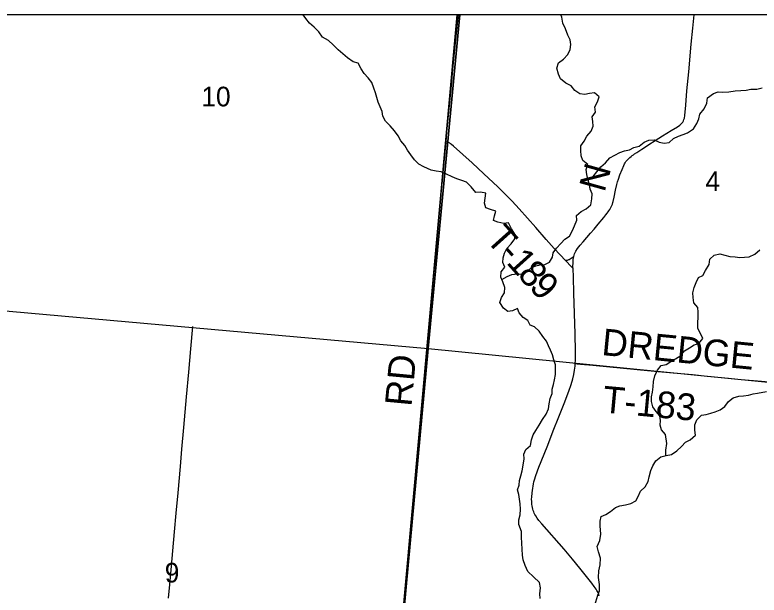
# Model space of a CAD drawing. Extents: x 0 to 1134, y 0 to 440.
# Drawn here: x 839.445 to 841.03, y 368.082 to 369.318 of the extents above; entities that cross this region are included whole.
import ezdxf

# ---------------------------------------------------------------- set-up
doc = ezdxf.new("R2010")
doc.units = 0
for name, color, linetype in [('Default', 7, 'Continuous'), ('GM_X_County_Road', 7, 'Continuous'), ('GM_X_County_Road_Text', 7, 'Continuous'), ('GM_X_Minor_River', 7, 'Continuous'), ('GM_X_Rail_Line', 7, 'Continuous'), ('GM_X_Section', 7, 'Continuous'), ('GM_X_Section_Text', 7, 'Continuous'), ('GM_X_Township_Road', 7, 'Continuous'), ('GM_X_Township_Road_Text', 7, 'Continuous'), ('GM_X_Unincorporated', 7, 'Continuous'), ('SH_Cut_Line', 7, 'Continuous')]:
    doc.layers.add(name, color=color, linetype=linetype)

msp = doc.modelspace()

# ---------------------------------------------------------------- linework, layer by layer
at = {"layer": 'Default'}
for points in [[(840.3925, 369.3181), (839.3857, 369.3181), (839.3286, 368.6962), (840.3247, 368.6072)], [(841.3939, 369.3181), (840.3925, 369.3181), (840.3247, 368.6072), (841.3146, 368.5097)]]:
    msp.add_lwpolyline(points, close=True, dxfattribs=at)
at = {"layer": 'GM_X_County_Road'}
for points in [[(840.363, 369.0479), (840.3648, 369.0689), (840.3743, 369.1678), (840.3776, 369.2018), (840.3847, 369.2729), (840.3892, 369.3181)], [(840.3552, 368.9625), (840.3556, 368.9669), (840.359, 369.004), (840.363, 369.0479)], [(840.2717, 368.0297), (840.2768, 368.0916), (840.2801, 368.1318), (840.2835, 368.172), (840.2903, 368.2494), (840.2937, 368.2896), (840.2965, 368.3205), (840.3002, 368.3607), (840.3039, 368.4009), (840.3073, 368.438), (840.3117, 368.4844), (840.3162, 368.5339), (840.3193, 368.5679), (840.3262, 368.6452), (840.3302, 368.6885), (840.3372, 368.7659), (840.3418, 368.8153), (840.352, 368.9267), (840.3551, 368.9617), (840.3552, 368.9625)]]:
    msp.add_lwpolyline(points, dxfattribs=at)
at = {"layer": 'GM_X_Minor_River'}
for points in [[(840.2225, 369.1224), (840.2183, 369.132), (840.2155, 369.142), (840.2131, 369.1523), (840.2092, 369.1618), (840.2053, 369.1737), (840.1973, 369.1838), (840.1888, 369.1935), (840.1823, 369.2035), (840.1758, 369.2151), (840.1653, 369.218), (840.1534, 369.2266), (840.1431, 369.2349), (840.1334, 369.2435), (840.1228, 369.2544), (840.1124, 369.2634), (840.1001, 369.2709), (840.0921, 369.2817), (840.0822, 369.2918), (840.0725, 369.3001), (840.0645, 369.3101), (840.0587, 369.3181)], [(840.4816, 368.7548), (840.4929, 368.7611), (840.5032, 368.7654), (840.5146, 368.7662), (840.5248, 368.7656), (840.5343, 368.7706), (840.5444, 368.779), (840.5543, 368.7833), (840.5638, 368.7857), (840.5737, 368.7862), (840.5836, 368.7916), (840.5896, 368.8017), (840.5913, 368.8115), (840.598, 368.8212), (840.6073, 368.8308), (840.6162, 368.8404), (840.6259, 368.847), (840.6322, 368.8586), (840.6366, 368.8687), (840.6415, 368.8807), (840.641, 368.8906), (840.6506, 368.899), (840.6617, 368.9048), (840.6714, 368.9136), (840.6736, 368.9264), (840.6739, 368.9371), (840.67, 368.9466), (840.6687, 368.9561), (840.666, 368.9661), (840.6629, 368.9779), (840.6616, 368.9886), (840.6653, 368.9991), (840.6546, 369.0081), (840.6507, 369.018), (840.6502, 369.0294), (840.6501, 369.0393), (840.6571, 369.049), (840.6631, 369.0594), (840.6717, 369.0706), (840.6761, 369.0811), (840.6756, 369.0913), (840.674, 369.1012), (840.681, 369.1109), (840.6802, 369.1219), (840.6853, 369.1327), (840.689, 369.1433), (840.679, 369.1522), (840.6688, 369.1506), (840.6589, 369.1486), (840.6476, 369.1497), (840.6372, 369.1572), (840.6296, 369.1672), (840.6184, 369.1728), (840.6069, 369.1815), (840.6026, 369.1915), (840.5988, 369.2044), (840.6025, 369.2157), (840.6129, 369.2238), (840.6222, 369.2334), (840.627, 369.2442), (840.6288, 369.2552), (840.6271, 369.2647), (840.6221, 369.2747), (840.6176, 369.2885), (840.6118, 369.3004), (840.6095, 369.313), (840.6078, 369.3181)], [(840.6647, 368.971), (840.6764, 368.9741), (840.6842, 368.9838), (840.6924, 368.9946), (840.7028, 369.003), (840.7121, 369.0137), (840.7221, 369.0195), (840.7328, 369.0249), (840.7428, 369.0285), (840.7534, 369.0308), (840.763, 369.0355), (840.774, 369.0386), (840.7848, 369.047), (840.7951, 369.0509), (840.8061, 369.0522), (840.8169, 369.0473), (840.8274, 369.0448), (840.8381, 369.046), (840.8477, 369.0548), (840.8581, 369.0599), (840.8676, 369.0634), (840.8775, 369.0665), (840.8902, 369.0753), (840.8973, 369.0869), (840.9013, 369.097), (840.9035, 369.1068), (840.9128, 369.1179), (840.9184, 369.1299), (840.9195, 369.1412), (840.9326, 369.1507), (840.9425, 369.1539), (840.9523, 369.1536), (840.9652, 369.1544), (840.9784, 369.1563), (840.9906, 369.1571), (841.0019, 369.158), (841.0118, 369.1596), (841.0246, 369.16), (841.0364, 369.1624)], [(840.5182, 368.2325), (840.5181, 368.2426), (840.5211, 368.2535), (840.5218, 368.2656), (840.5209, 368.2766), (840.5196, 368.2865), (840.518, 368.2964), (840.5152, 368.3063), (840.5185, 368.3161), (840.5195, 368.3263), (840.5224, 368.3361), (840.5254, 368.347), (840.5276, 368.3591), (840.5294, 368.3723), (840.5289, 368.3822), (840.5329, 368.3923), (840.5426, 368.4008), (840.5452, 368.4132), (840.5485, 368.4233), (840.5544, 368.433), (840.5611, 368.4439), (840.5686, 368.4562), (840.5764, 368.4673), (840.5809, 368.4793), (840.5827, 368.4895), (840.5849, 368.5008), (840.5893, 368.5113), (840.5888, 368.5208), (840.5917, 368.5306), (840.5938, 368.5404), (840.596, 368.5521), (840.5959, 368.5616), (840.5962, 368.5729), (840.5926, 368.5836), (840.5899, 368.594), (840.5852, 368.6036), (840.5809, 368.6132), (840.577, 368.6231), (840.569, 368.6332), (840.5613, 368.6444), (840.5517, 368.6534), (840.542, 368.657), (840.537, 368.667), (840.5273, 368.6734), (840.5189, 368.6834), (840.515, 368.693), (840.5046, 368.688), (840.4948, 368.686), (840.4851, 368.6931), (840.4775, 368.7054), (840.4812, 368.7163), (840.4875, 368.7264), (840.4882, 368.7377), (840.4839, 368.7492), (840.4796, 368.7596), (840.4807, 368.7705), (840.4881, 368.7809), (840.4842, 368.7909), (840.4845, 368.8008), (840.4878, 368.8105), (840.4925, 368.8203), (840.5015, 368.8306), (840.5097, 368.8414), (840.5089, 368.8524), (840.5027, 368.8624), (840.4958, 368.8748), (840.486, 368.8735), (840.4736, 368.8765), (840.4638, 368.8798), (840.4664, 368.89), (840.4693, 368.9001), (840.4576, 368.9035), (840.4475, 368.9068), (840.4448, 368.9167), (840.4465, 368.9276), (840.4476, 368.9386), (840.4367, 368.9404), (840.4264, 368.9396), (840.4166, 368.9516), (840.4066, 368.9621), (840.3965, 368.9654), (840.386, 368.9691), (840.3763, 368.9731), (840.3643, 368.9788), (840.3528, 368.9836), (840.3418, 368.9854), (840.3313, 368.9876), (840.316, 368.9941), (840.3052, 369.0001), (840.2956, 369.0094), (840.2883, 369.0202), (840.2806, 369.0299), (840.2752, 369.0399), (840.2668, 369.05), (840.261, 369.0604), (840.253, 369.0708), (840.2438, 369.0821), (840.2342, 369.0914), (840.2285, 369.1026), (840.2272, 369.1125), (840.2225, 369.1224)], [(840.8312, 368.3796), (840.8311, 368.3911), (840.8329, 368.4054), (840.8304, 368.4245), (840.822, 368.4345), (840.8188, 368.4441), (840.8198, 368.4539), (840.8186, 368.4638), (840.8105, 368.4735), (840.8032, 368.4832), (840.8005, 368.4943), (840.8003, 368.5045), (840.8029, 368.5143), (840.8039, 368.526), (840.805, 368.5374), (840.8075, 368.5494), (840.8135, 368.561), (840.8213, 368.5714), (840.8316, 368.5734), (840.8419, 368.5796), (840.8515, 368.5854), (840.8631, 368.5927), (840.8709, 368.6023), (840.8813, 368.6092), (840.8916, 368.615), (840.9011, 368.6178), (840.9101, 368.6289), (840.9047, 368.6397), (840.8993, 368.6501), (840.8992, 368.6626), (840.8999, 368.6732), (840.8998, 368.6849), (840.8993, 368.6948), (840.8909, 368.7049), (840.8889, 368.7159), (840.8884, 368.7262), (840.8917, 368.7371), (840.8958, 368.7484), (840.9006, 368.7588), (840.9101, 368.7628), (840.9157, 368.7736), (840.9236, 368.7863), (840.9246, 368.7976), (840.9343, 368.8065), (840.9457, 368.8088), (840.9566, 368.8066), (840.9675, 368.8033), (840.9788, 368.803), (840.9886, 368.8012), (840.9988, 368.8017), (841.0087, 368.803), (841.0209, 368.8083), (841.0313, 368.8179)], [(840.6909, 368.2296), (840.6911, 368.2398), (840.6933, 368.25), (840.7036, 368.2542), (840.7132, 368.2604), (840.7236, 368.2689), (840.7332, 368.2724), (840.7453, 368.2744), (840.7567, 368.2771), (840.7674, 368.2829), (840.7718, 368.2926), (840.7774, 368.3034), (840.7871, 368.313), (840.7931, 368.3242), (840.7956, 368.3344), (840.799, 368.3476), (840.8034, 368.3577), (840.8097, 368.3682), (840.8205, 368.377), (840.8315, 368.3797), (840.8429, 368.3817), (840.8544, 368.3893), (840.8641, 368.3985), (840.8727, 368.4082), (840.883, 368.4128), (840.8942, 368.4231), (840.8926, 368.4338), (840.8929, 368.4451), (840.8969, 368.4553), (840.9067, 368.4652), (840.9169, 368.4672), (840.9268, 368.47), (840.9363, 368.4724), (840.947, 368.4771), (840.9566, 368.484), (840.9645, 368.4948), (840.9745, 368.5021), (840.9867, 368.5063), (840.9965, 368.5068), (841.0071, 368.5084), (841.0167, 368.5108), (841.0265, 368.5125), (841.0455, 368.5157)], [(840.5634, 368.075), (840.5624, 368.0849), (840.5644, 368.0974), (840.5623, 368.1092), (840.5491, 368.1215), (840.5375, 368.1323), (840.5312, 368.1452), (840.5276, 368.1574), (840.5258, 368.167), (840.5248, 368.1799), (840.5246, 368.1928), (840.524, 368.2053), (840.5234, 368.2175), (840.5182, 368.2325)], [(840.6211, 368.019), (840.6358, 368.0293), (840.6498, 368.0325), (840.6624, 368.0369), (840.6732, 368.0467), (840.6786, 368.0565), (840.6822, 368.0682), (840.6865, 368.0818), (840.6901, 368.0916), (840.6895, 368.1049), (840.6878, 368.1194), (840.6883, 368.1342), (840.6915, 368.1467), (840.6921, 368.1607), (840.688, 368.1744), (840.6851, 368.1858), (840.6902, 368.1987), (840.6927, 368.2119), (840.6909, 368.2296)]]:
    msp.add_lwpolyline(points, dxfattribs=at)
at = {"layer": 'GM_X_Rail_Line'}
msp.add_lwpolyline([(840.3857, 369.3181), (840.2882, 368.2371), (840.229, 367.5851), (841.3713, 367.4831), (842.6583, 367.3619), (843.4315, 367.2888), (843.5222, 367.2753), (843.5923, 367.2413), (843.6594, 367.1995), (843.8819, 367.045), (843.9852, 366.9751), (844.0246, 366.9394), (844.0597, 366.9001), (844.0881, 366.855), (844.1128, 366.8059)], dxfattribs=at)
at = {"layer": 'GM_X_Section'}
for points in [[(839.3286, 368.6962), (840.3247, 368.6072), (840.2305, 367.5844), (839.2357, 367.6804)], [(841.3146, 368.5097), (841.2193, 367.496), (840.2305, 367.5844), (840.3247, 368.6072)]]:
    msp.add_lwpolyline(points, close=True, dxfattribs=at)
at = {"layer": 'GM_X_Township_Road'}
for points in [[(840.6348, 368.8036), (840.6355, 368.8062), (840.6365, 368.8092), (840.6377, 368.8122), (840.6392, 368.815), (840.6427, 368.8202), (840.6487, 368.8275), (840.6549, 368.8344), (840.6707, 368.8529), (840.6781, 368.8619), (840.687, 368.8723), (840.6989, 368.8864), (840.7036, 368.8921), (840.7062, 368.8955), (840.7083, 368.8986), (840.7098, 368.901), (840.7115, 368.9037), (840.7132, 368.9064), (840.7146, 368.9091), (840.716, 368.912), (840.7172, 368.9151), (840.7182, 368.9183), (840.7188, 368.9206), (840.7209, 368.9296), (840.7241, 368.9444), (840.7267, 368.9567), (840.7281, 368.9625), (840.7299, 368.9685), (840.7331, 368.9773), (840.7379, 368.9889), (840.7417, 368.9974), (840.7433, 369.0009), (840.7445, 369.003), (840.7461, 369.0055), (840.7481, 369.008), (840.7499, 369.0101), (840.7521, 369.0123), (840.7543, 369.0144), (840.757, 369.0166), (840.7594, 369.0184), (840.7619, 369.0201), (840.7645, 369.022), (840.7694, 369.0253), (840.7797, 369.0322), (840.7875, 369.0373), (840.7951, 369.0423), (840.8083, 369.0505), (840.8241, 369.0603), (840.8427, 369.0716), (840.8558, 369.0797), (840.8609, 369.0832), (840.8632, 369.0852), (840.8653, 369.0873), (840.8671, 369.0897), (840.8686, 369.0923), (840.8697, 369.095), (840.8705, 369.0979), (840.8713, 369.1039), (840.8734, 369.1256), (840.8761, 369.1565), (840.8799, 369.1968), (840.8853, 369.2555), (840.8883, 369.2896), (840.8911, 369.3181)], [(840.6173, 368.7951), (840.6058, 368.8072), (840.5931, 368.8208), (840.5765, 368.8394), (840.554, 368.8655), (840.5187, 368.9048), (840.504, 368.921), (840.4932, 368.9322), (840.4732, 368.9519), (840.4438, 368.9798), (840.4184, 369.0028), (840.379, 369.0383), (840.3744, 369.0422), (840.3723, 369.0437), (840.371, 369.0446), (840.3696, 369.0454), (840.3679, 369.0461), (840.366, 369.0469), (840.363, 369.0479)], [(840.6173, 368.7951), (840.6187, 368.7954), (840.6214, 368.7958), (840.6233, 368.7963), (840.6248, 368.7967), (840.6261, 368.7973), (840.6274, 368.7982), (840.6318, 368.8013), (840.6348, 368.8036)], [(840.6334, 368.7778), (840.6299, 368.7816), (840.6267, 368.7851), (840.6209, 368.7914), (840.6173, 368.7951)], [(840.6334, 368.7778), (840.6333, 368.7813), (840.6334, 368.7906), (840.6338, 368.7969), (840.6348, 368.8036)], [(840.6381, 368.5752), (840.6384, 368.5826), (840.6385, 368.6012), (840.6377, 368.6384), (840.6367, 368.6819), (840.6353, 368.7254), (840.6341, 368.7595), (840.6334, 368.7778)], [(839.772, 368.076), (839.7747, 368.105), (839.7777, 368.1363), (839.7812, 368.1765), (839.7849, 368.2167), (839.7885, 368.2569), (839.7923, 368.3003), (839.7973, 368.356), (839.8005, 368.3931), (839.8046, 368.4395), (839.8104, 368.5045), (839.8152, 368.5571), (839.8196, 368.6066), (839.8238, 368.6542)], [(840.6891, 368.0809), (840.6885, 368.0837), (840.6878, 368.0859), (840.6869, 368.0879), (840.6858, 368.0899), (840.6843, 368.0924), (840.6824, 368.0952), (840.6787, 368.1003), (840.6732, 368.1077), (840.6677, 368.1149), (840.6482, 368.1393), (840.6326, 368.1585), (840.6144, 368.1801), (840.567, 368.2338), (840.5605, 368.2413), (840.5568, 368.2462), (840.5539, 368.2511), (840.5524, 368.2537), (840.5509, 368.2569), (840.5499, 368.2594), (840.5488, 368.2624), (840.548, 368.2654), (840.5471, 368.2689), (840.5465, 368.2722), (840.546, 368.2754), (840.5457, 368.2787), (840.5454, 368.2819), (840.5453, 368.2863), (840.5456, 368.2908), (840.5467, 368.3004), (840.5477, 368.3098), (840.5484, 368.3143), (840.5493, 368.3194), (840.5502, 368.3235), (840.5515, 368.3281), (840.5543, 368.337), (840.5608, 368.3545), (840.578, 368.3978), (840.5927, 368.4355), (840.6018, 368.4586), (840.6142, 368.4905), (840.6243, 368.5165), (840.6296, 368.531), (840.6332, 368.5429), (840.6354, 368.5519), (840.6369, 368.561), (840.6378, 368.5702), (840.6381, 368.5752)], [(840.6381, 368.5752), (840.6421, 368.5749), (840.6494, 368.5743), (840.6758, 368.5718), (840.7698, 368.5631), (840.807, 368.5594), (840.8468, 368.5554), (840.8876, 368.5519), (840.919, 368.5488), (840.9647, 368.5445), (840.9917, 368.5417), (841.0346, 368.5378), (841.0662, 368.5348), (841.0991, 368.5318), (841.1277, 368.5292), (841.1925, 368.5225), (841.2574, 368.517), (841.2883, 368.5141), (841.3098, 368.5119), (841.3156, 368.5114)]]:
    msp.add_lwpolyline(points, dxfattribs=at)
at = {"layer": 'GM_X_Unincorporated'}
msp.add_lwpolyline([(841.1605, 366.8188), (841.163, 366.8467), (841.1704, 366.926), (841.1757, 366.9828), (841.1808, 367.0416), (841.1852, 367.0942), (841.1946, 367.1993), (841.1958, 367.213), (841.1991, 367.2488), (841.2057, 367.3262), (841.2108, 367.3819), (841.2162, 367.4375), (841.2195, 367.4746), (841.2213, 367.4945), (841.2216, 367.4973), (841.3154, 368.5119), (841.3922, 369.3181), (835.2574, 369.3181)], dxfattribs=at)
at = {"layer": 'SH_Cut_Line'}
msp.add_lwpolyline([(846.3638, 355.7181), (846.3638, 369.3181), (835.2574, 369.3181)], dxfattribs=at)

# ---------------------------------------------------------------- texts
at = {"layer": 'GM_X_County_Road_Text'}
msp.add_text('RD', height=0.05682, rotation=84.6296, dxfattribs=at).set_placement((840.2893, 368.4827))
at = {"layer": 'GM_X_Section_Text'}
for s, height, p in [('10', 0.04186, (839.842, 369.1232)), ('4', 0.0419, (840.9153, 368.9427)), ('9', 0.0419, (839.764, 368.109))]:
    msp.add_text(s, height=height, rotation=0, dxfattribs=at).set_placement(p)
at = {"layer": 'GM_X_Township_Road_Text'}
for s, height, rotation, p in [('N', 0.0568, 74.3308, (840.7003, 368.9385)), ('T', 0.0568, 311.8955, (840.4456, 368.8389)), ('-', 0.0568, 311.9187, (840.474, 368.8073)), ('1', 0.0568, 311.9956, (840.4897, 368.7899)), ('8', 0.0568, 312.3318, (840.5133, 368.7636)), ('9', 0.0568, 313.6439, (840.5379, 368.7367)), ('DREDGE', 0.05682, 354.4233, (840.6929, 368.5937)), ('T-183', 0.05682, 354.6792, (840.6946, 368.4716))]:
    msp.add_text(s, height=height, rotation=rotation, dxfattribs=at).set_placement(p)

doc.saveas('drawing.dxf')
